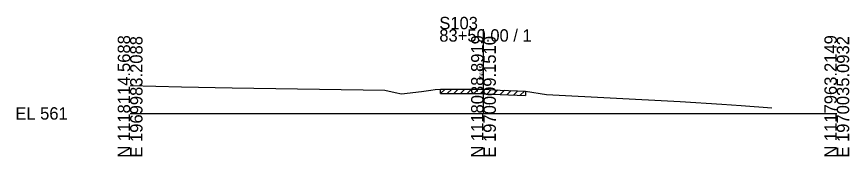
# Model space of a CAD drawing. Extents: x -26 to 163, y -10 to 45020.
# Drawn here: x -25.7 to 162.8, y 42490.3 to 42521.9 of the extents above; entities that cross this region are included whole.
import ezdxf

# ---------------------------------------------------------------- set-up
doc = ezdxf.new("R2010")
doc.units = 0
for name, color, linetype in [('RD_GPK_XS_Cell', 7, 'Continuous'), ('RD_XS_ExGround', 7, 'Continuous'), ('RD_XS_ExPaveRet', 7, 'Continuous'), ('RD_XS_TX_Elev_EX', 7, 'Continuous')]:
    doc.layers.add(name, color=color, linetype=linetype)

msp = doc.modelspace()

# ---------------------------------------------------------------- linework, layer by layer
at = {"layer": 'RD_GPK_XS_Cell'}
for p, q in [((80, 42500), (80, 42519.02)), ((0, 42500), (80, 42500)), ((80, 42500), (160, 42500))]:
    msp.add_line(p, q, dxfattribs=at)
at = {"layer": 'RD_XS_ExGround'}
for p, q in [((0, 42506.34), (11.66, 42506)), ((11.66, 42506), (23.09, 42505.82)), ((23.09, 42505.82), (57.7, 42505.27)), ((57.7, 42505.27), (60.04, 42504.74)), ((60.04, 42504.74), (61.47, 42504.43)), ((61.47, 42504.43), (65.98, 42504.99)), ((65.98, 42504.99), (68.07, 42505.25)), ((68.07, 42505.25), (69.03, 42505.38)), ((69.03, 42505.38), (70.3, 42505.48)), ((70.3, 42505.48), (74.16, 42505.47)), ((74.16, 42505.47), (79.38, 42505.47)), ((79.38, 42505.47), (80, 42505.45)), ((80, 42505.45), (83.8, 42505.29)), ((83.8, 42505.29), (89.51, 42505.04)), ((89.51, 42505.04), (94.24, 42504.29)), ((94.24, 42504.29), (124.55, 42502.73)), ((124.55, 42502.73), (133.96, 42502.12)), ((133.96, 42502.12), (138.32, 42501.79)), ((138.32, 42501.79), (145.3, 42501.28))]:
    msp.add_line(p, q, dxfattribs=at)
at = {"layer": 'RD_XS_ExPaveRet'}
for p, q in [((70.3, 42504.48), (71.3, 42505.48)), ((70.3, 42504.48), (70.3, 42505.48)), ((71.8, 42504.48), (72.8, 42505.47)), ((73.3, 42504.47), (74.3, 42505.47)), ((74.8, 42504.47), (75.8, 42505.47)), ((76.3, 42504.47), (77.3, 42505.47)), ((77.8, 42504.47), (78.8, 42505.47)), ((79.3, 42504.47), (80.26, 42505.44)), ((80.8, 42504.41), (81.76, 42505.37)), ((82.3, 42504.35), (83.26, 42505.31)), ((83.8, 42504.29), (84.76, 42505.25)), ((85.3, 42504.22), (86.26, 42505.18)), ((86.8, 42504.16), (87.76, 42505.11)), ((88.3, 42504.09), (89.26, 42505.05)), ((89.51, 42505.04), (89.51, 42504.04)), ((70.3, 42504.48), (74.16, 42504.47)), ((74.16, 42504.47), (79.38, 42504.47)), ((79.38, 42504.47), (80, 42504.45)), ((80, 42504.45), (83.8, 42504.29)), ((83.8, 42504.29), (89.51, 42504.04))]:
    msp.add_line(p, q, dxfattribs=at)

# ---------------------------------------------------------------- texts
at = {"layer": 'RD_GPK_XS_Cell'}
for s, p in [('S103', (70, 42519.02)), ('83+50.00 / 1', (70, 42516.22)), ('EL 561', (-26, 42498.6))]:
    msp.add_text(s, height=2.8, dxfattribs=at).set_placement(p)
for s, p in [('N 1118114.5688', (0, 42490)), ('E 1969983.2088', (2.8, 42490)), ('N 1118038.8919', (80, 42490)), ('E 1970009.1510', (82.8, 42490)), ('N 1117963.2149', (160, 42490)), ('E 1970035.0932', (162.8, 42490))]:
    msp.add_text(s, height=2.8, rotation=90, dxfattribs=at).set_placement(p)
at = {"layer": 'RD_XS_TX_Elev_EX'}
msp.add_text('566.45', height=0.8, rotation=90, dxfattribs=at).set_placement((79.9, 42507.45))

doc.saveas('drawing.dxf')
